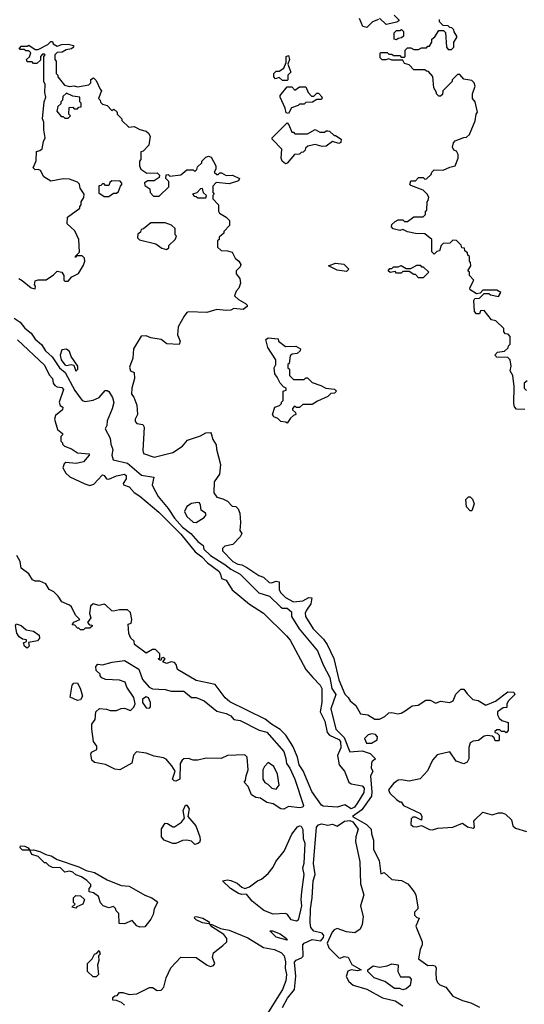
# Model space of a CAD drawing. Extents: x 1861455 to 2058065, y 200073 to 437907.
# Tile 375 of 574: x 1994586 to 1997811, y 315515 to 321810. Entities that reach past the tile are written whole.
import ezdxf

# ---------------------------------------------------------------- set-up
doc = ezdxf.new("R2010")
doc.units = 0

msp = doc.modelspace()

# ---------------------------------------------------------------- linework, layer by layer
at = {"layer": '0CON05XD'}
for points in [[(1996805, 321760), (1996780, 321765), (1996757, 321817)], [(1996878.3, 321811.7), (1996840, 321795), (1996805, 321760)], [(1996978.3, 321838.3), (1997008.3, 321808.3), (1997008.3, 321801.7), (1996997, 321793), (1996928.3, 321778.3), (1996885, 321820)], [(1997361.7, 321731.7), (1997360, 321745), (1997348.3, 321758.3), (1997335, 321760), (1997325, 321770), (1997291.7, 321771.7), (1997270, 321795), (1997268.3, 321811.7)], [(1997815, 319317.5), (1997760.7, 319320.7), (1997747.5, 319335), (1997743.3, 319355), (1997746.7, 319465), (1997737.5, 319535), (1997720, 319565), (1997727.5, 319595), (1997720, 319635), (1997705, 319650), (1997635, 319652.5), (1997622.5, 319665), (1997640, 319685), (1997685, 319690), (1997708.3, 319711.7), (1997710, 319725), (1997720, 319735), (1997720, 319785), (1997708.3, 319798.3), (1997691.7, 319801.7), (1997680, 319815), (1997680, 319835), (1997630, 319885), (1997601.7, 319891.7), (1997555, 319950), (1997531.7, 319948.3), (1997525, 319930), (1997505, 319930), (1997492.5, 319945), (1997487.5, 320015), (1997495, 320027.5), (1997525, 320030), (1997555, 320060), (1997585, 320060), (1997595, 320050), (1997645, 320040), (1997660, 320065), (1997635, 320080), (1997545, 320080), (1997528.3, 320061.7), (1997505, 320057.5), (1997465, 320082.5), (1997463.6, 320096.4), (1997487.5, 320145), (1997460, 320175), (1997460, 320195), (1997450, 320205), (1997470, 320235), (1997467, 320257), (1997460, 320265), (1997460, 320295), (1997450, 320305), (1997448.3, 320318.3), (1997431.7, 320331.7), (1997428.3, 320348.3), (1997411.7, 320351.7), (1997408.3, 320368.3), (1997378.3, 320398.3), (1997355, 320400), (1997335, 320380), (1997291.7, 320378.3), (1997280, 320365), (1997268.3, 320331.7), (1997251.7, 320328.3), (1997235, 320310), (1997220, 320325), (1997220, 320405), (1997175, 320440), (1997115, 320442.5), (1997065, 320452.5), (1997035, 320467.5), (1997015, 320462.5), (1996973.6, 320473.6), (1996962.5, 320485), (1996965, 320500), (1996985, 320520), (1997005, 320530), (1997035, 320530), (1997045, 320520), (1997065, 320520), (1997105, 320550), (1997165, 320550), (1997180, 320565), (1997180, 320585), (1997187.5, 320592.5), (1997190, 320645), (1997197, 320653), (1997200, 320675), (1997190, 320695), (1997165, 320720), (1997085, 320750), (1997080, 320755), (1997085, 320780), (1997115, 320780), (1997135, 320800), (1997165, 320800), (1997175, 320790), (1997187, 320793), (1997215, 320820), (1997220, 320835), (1997235, 320850), (1997291.7, 320848.3), (1997335, 320867.5), (1997370, 320875), (1997387.5, 320925), (1997387.5, 320947.5), (1997378.3, 320968.3), (1997360, 320975), (1997352.5, 320995), (1997358.3, 321021.7), (1997370, 321035), (1997425, 321057.5), (1997441.7, 321058.3), (1997460, 321075), (1997496.4, 321163.6), (1997502.5, 321205), (1997511.7, 321218.3), (1997497.5, 321285), (1997480, 321305), (1997480, 321335), (1997497.5, 321385), (1997490, 321405), (1997475, 321420), (1997425, 321430), (1997398.3, 321458.3), (1997385, 321460), (1997350, 321425), (1997350, 321415), (1997290, 321355), (1997288.3, 321331.7), (1997275, 321320), (1997265, 321320), (1997250, 321335), (1997250, 321345), (1997233, 321373), (1997227, 321447), (1997198.3, 321478.3), (1997185, 321480), (1997175, 321490), (1997105, 321490), (1997075, 321520), (1997045, 321530), (1997035, 321550), (1996965, 321550), (1996945, 321560), (1996925, 321552.5), (1996903, 321553), (1996890, 321565), (1996890, 321595), (1996895, 321600), (1996935, 321600), (1996945, 321590), (1996965, 321590), (1996975, 321580), (1997015, 321580), (1997025, 321570), (1997045, 321570), (1997050, 321575), (1997050, 321615), (1997065, 321630), (1997085, 321630), (1997105, 321620), (1997135, 321620), (1997155, 321630), (1997185, 321630), (1997195, 321640), (1997205, 321640), (1997220, 321665), (1997220, 321685), (1997239.3, 321700.7), (1997265, 321740), (1997295, 321740), (1997308.3, 321728.3), (1997313, 321633), (1997325, 321620), (1997345, 321620), (1997360, 321635), (1997360, 321665), (1997380, 321695), (1997380, 321705), (1997361.7, 321731.7)], [(1996995, 321680), (1996980, 321685), (1996980, 321725), (1996995, 321740), (1997015, 321740), (1997027, 321747), (1997040, 321735), (1997040, 321705), (1997027, 321693), (1997005, 321690), (1996995, 321680)], [(1994580, 321625), (1994588.3, 321631.7), (1994595, 321640), (1994635, 321640), (1994645, 321647.5), (1994685, 321620), (1994705, 321620), (1994765, 321650), (1994785, 321670), (1994795, 321670), (1994800, 321655), (1994825, 321640), (1994855, 321650), (1994895, 321652.5), (1994930, 321645), (1994930, 321635), (1994916.7, 321623.3), (1994883, 321617), (1994857, 321603), (1994825, 321600), (1994810, 321585), (1994810, 321555), (1994820, 321545), (1994820, 321465), (1994830, 321455), (1994830, 321445), (1994871.7, 321391.7), (1994905, 321382.5), (1994935, 321387.5), (1994955, 321380), (1995027, 321393), (1995040, 321405), (1995041.7, 321428.3), (1995058.3, 321438.3), (1995075, 321420), (1995100, 321365), (1995110, 321355), (1995090, 321305), (1995100, 321295), (1995101.7, 321281.7), (1995115, 321270), (1995145, 321260), (1995175, 321230), (1995188.3, 321238.3), (1995208.3, 321218.3), (1995210, 321205), (1995240, 321175), (1995240, 321165), (1995283, 321123), (1995317, 321127), (1995355, 321107.5), (1995395, 321097.5), (1995410, 321085), (1995420, 321065), (1995411.7, 321008.3), (1995375, 320970), (1995360, 320965), (1995360, 320915), (1995352.5, 320905), (1995352.5, 320875), (1995360, 320855), (1995398.3, 320828.3), (1995465, 320830), (1995480, 320815), (1995478.3, 320801.7), (1995445, 320780), (1995405, 320780), (1995383, 320767), (1995385, 320750), (1995418.3, 320728.3), (1995420, 320705), (1995441.7, 320681.7), (1995478.3, 320681.7), (1995538.3, 320741.7), (1995540, 320775), (1995520, 320795), (1995521.7, 320818.3), (1995535, 320820), (1995545, 320810), (1995615, 320817.5), (1995655, 320850), (1995695, 320850), (1995705, 320840), (1995718.3, 320851.7), (1995721.7, 320868.3), (1995750, 320895), (1995750, 320905), (1995775, 320930), (1995793, 320937), (1995810, 320930), (1995840, 320875), (1995840, 320855), (1995830, 320835), (1995845, 320820), (1995855, 320820), (1995865, 320830), (1995875, 320830), (1995905, 320812.5), (1995946.4, 320816.4), (1995990, 320795), (1995985, 320780), (1995925, 320760), (1995841.7, 320768.3), (1995820, 320745), (1995820, 320705), (1995830, 320695), (1995820, 320685), (1995820, 320665), (1995857, 320627), (1995857.5, 320585), (1995863.6, 320573.6), (1995905, 320547.5), (1995927.5, 320525), (1995927, 320493), (1995890, 320455), (1995890, 320445), (1995861.7, 320418.3), (1995860, 320405), (1995850, 320395), (1995850, 320355), (1995873, 320333), (1995915, 320332.5), (1995943, 320323), (1995962.5, 320285), (1995986.4, 320266.4), (1996000, 320245), (1995995, 320230), (1995970, 320205), (1995970, 320185), (1995992.5, 320155), (1995996.7, 320125), (1995987, 320093), (1995970, 320075), (1995960, 320045), (1995985, 320020), (1996030, 319995), (1996040, 319985), (1996040, 319975), (1996015, 319957.5), (1995955, 319962.5), (1995936.4, 319953.6), (1995905, 319950), (1995845, 319956), (1995781.7, 319938.3), (1995665, 319941.2), (1995655, 319936.7), (1995636.7, 319915), (1995600, 319845), (1995594, 319795), (1995612.5, 319755), (1995605, 319732.5), (1995526.7, 319736.7), (1995490, 319765), (1995425, 319776.7), (1995395, 319788.8), (1995363, 319787), (1995313.6, 319706.4), (1995310, 319645), (1995287.3, 319587.3), (1995293.3, 319565), (1995316.7, 319553.3), (1995320, 319515), (1995303.1, 319455), (1995300, 319415), (1995315.5, 319395.5), (1995335.6, 319345), (1995338.1, 319285), (1995323.3, 319255), (1995325, 319240), (1995335, 319228.2), (1995372.3, 319222.3), (1995380.8, 319205), (1995372.5, 319055), (1995377, 319037), (1995445, 319013.3), (1995565, 319042.1), (1995627.1, 319082.9), (1995658.8, 319121.2), (1995741.7, 319148.3), (1995775, 319167.5), (1995805, 319170), (1995810, 319165), (1995820, 319125), (1995841.7, 319091.7), (1995843.3, 319065), (1995870, 318965), (1995862.5, 318905), (1995830, 318855), (1995827.5, 318785), (1995845, 318757.5), (1995885, 318747.5), (1995915, 318732.5), (1995945, 318700), (1995967, 318697), (1995983, 318683), (1995992.5, 318655), (1995996.7, 318595), (1995992, 318545), (1996006.7, 318525), (1995995, 318502.5), (1995947.5, 318455), (1995896.4, 318443.6), (1995882, 318428), (1995882, 318415), (1995948.2, 318345), (1995981.1, 318328.9), (1996005, 318324.5), (1996037.5, 318307.5), (1996115, 318255.4), (1996143.3, 318245), (1996181.5, 318211.5), (1996195, 318210), (1996225, 318220.4), (1996245, 318215.8), (1996244.1, 318165), (1996255, 318144.5), (1996285, 318115.6), (1996335, 318088), (1996395, 318094.7), (1996435, 318116.7), (1996452.5, 318112.5), (1996447.8, 318075), (1996419.7, 318035), (1996410.9, 318015), (1996411.8, 317995), (1996462.5, 317915), (1996528.7, 317848.7), (1996550.4, 317815), (1996593.1, 317725), (1996625, 317590), (1996665, 317497.5), (1996686.4, 317476.4), (1996697.5, 317455), (1996733.3, 317425), (1996765, 317372.5), (1996810, 317365), (1996855, 317337.5), (1996885, 317337.5), (1996920, 317355), (1996945, 317377.5), (1996965, 317380), (1997003, 317373), (1997025, 317376.7), (1997049.5, 317390.5), (1997095, 317423.3), (1997131.7, 317428.3), (1997180.7, 317459.3), (1997209.3, 317459.3), (1997245, 317441.2), (1997275, 317454), (1997335.7, 317444.3), (1997356.7, 317455), (1997373, 317497), (1997405, 317530), (1997425, 317530), (1997445, 317500), (1997483, 317463), (1997517, 317457), (1997565, 317427.5), (1997627, 317453), (1997705, 317512.5), (1997745, 317510), (1997750, 317495), (1997710, 317455), (1997700, 317435), (1997698.3, 317411.7), (1997675, 317410), (1997640, 317385), (1997640, 317365), (1997650, 317345), (1997668.3, 317328.3), (1997707, 317317), (1997707.5, 317265), (1997695, 317250), (1997685, 317260), (1997665, 317260), (1997655, 317270), (1997635, 317270), (1997621.7, 317258.3), (1997621.7, 317251.7), (1997638.3, 317248.3), (1997650, 317235), (1997650, 317205), (1997645, 317200), (1997625, 317200), (1997618.3, 317218.3), (1997605, 317230), (1997575, 317232.5), (1997555, 317230), (1997517.7, 317202.3), (1997485, 317197.5), (1997465, 317187.5), (1997455.7, 317155.7), (1997456.7, 317085), (1997445, 317062.5), (1997425, 317052.5), (1997375, 317070), (1997335, 317130), (1997255, 317110), (1997223.8, 317075), (1997193, 317007), (1997145, 316957.5), (1997075, 316941.2), (1997025, 316950.8), (1997005, 316947.5), (1996975, 316926), (1996943.4, 316886.6), (1996951.4, 316865)], [(1994580, 320155), (1994603, 320143), (1994660, 320095), (1994685, 320090), (1994687.5, 320105), (1994680, 320115), (1994685, 320140), (1994705, 320147.5), (1994755, 320146.2), (1994802.5, 320177.5), (1994825, 320202.5), (1994856.4, 320196.4), (1994867.5, 320175), (1994867.5, 320145), (1994875, 320137.5), (1994895, 320137.5), (1994920, 320165), (1994963, 320187), (1994995, 320240), (1995002.5, 320265), (1995000, 320285), (1994985, 320300), (1994950, 320300), (1994945, 320290), (1994940, 320295), (1994967.5, 320322.5), (1994963.3, 320405), (1994938.8, 320458.8), (1994890, 320505), (1994892.5, 320547.5), (1994970, 320605), (1994970, 320615), (1994980, 320625), (1994980, 320645), (1994997, 320673), (1994997.5, 320695), (1994973, 320733), (1994968.3, 320758.3), (1994955, 320770), (1994905, 320790), (1994865, 320792.5), (1994785, 320777.5), (1994740, 320805), (1994720, 320845), (1994705, 320852.5), (1994685, 320850), (1994673, 320863), (1994691.7, 320908.3), (1994693, 320967), (1994715, 320972.5), (1994730, 320985), (1994738.3, 321031.7), (1994750, 321055), (1994740, 321105), (1994740, 321155), (1994732.5, 321175), (1994742.5, 321285), (1994752.5, 321315), (1994747.5, 321345), (1994750, 321395), (1994740, 321415), (1994740, 321575), (1994750, 321585), (1994745, 321590), (1994731.7, 321588.3), (1994720, 321575), (1994718.3, 321551.7), (1994695, 321530), (1994675, 321530), (1994665, 321540), (1994635, 321540), (1994630, 321555), (1994648.3, 321571.7), (1994658.3, 321598.3), (1994645, 321610), (1994625, 321610), (1994615, 321620), (1994585, 321620)], [(1996295, 321420), (1996265, 321420), (1996245, 321440), (1996221.7, 321431.7), (1996210, 321445), (1996210, 321465), (1996225, 321480), (1996245, 321480), (1996275, 321500), (1996290, 321535), (1996290, 321575), (1996305, 321580), (1996310, 321555), (1996300, 321525), (1996320, 321475), (1996300, 321455), (1996300, 321425), (1996295, 321420)], [(1994895, 321180), (1994910, 321195), (1994900, 321205), (1994901.7, 321248.3), (1994925, 321250), (1994935, 321240), (1994955, 321240), (1994965, 321250), (1994978.3, 321251.7), (1994980, 321275), (1994970, 321285), (1994970, 321315), (1994925, 321320), (1994885, 321340), (1994861.7, 321318.3), (1994860, 321295), (1994850, 321285), (1994848.3, 321271.7), (1994830, 321255), (1994822.5, 321225), (1994851.7, 321191.7), (1994865, 321190), (1994875, 321180), (1994895, 321180)], [(1996305, 321210), (1996290, 321215), (1996282.5, 321245), (1996250, 321315), (1996250, 321325), (1996295, 321380), (1996325, 321380), (1996345, 321360), (1996375, 321380), (1996415, 321380), (1996430, 321345), (1996451.7, 321321.7), (1996465, 321320), (1996485, 321340), (1996495, 321340), (1996520, 321315), (1996515, 321300), (1996485, 321300), (1996457, 321283), (1996415, 321280), (1996405, 321270), (1996375, 321270), (1996365, 321260), (1996323, 321247), (1996305, 321210)], [(1996285, 320887.5), (1996262.5, 320905), (1996256.7, 320925), (1996261.7, 320981.7), (1996200, 321045), (1996200, 321055), (1996295, 321150), (1996307, 321137), (1996325, 321090), (1996335, 321090), (1996345, 321080), (1996425, 321080), (1996475, 321107.5), (1996505, 321090), (1996535, 321090), (1996545, 321100), (1996555, 321100), (1996567, 321097), (1996595, 321070), (1996605, 321070), (1996640, 321045), (1996637.5, 321025), (1996625, 321017.5), (1996585, 321030), (1996545, 321000), (1996518.3, 320998.3), (1996475, 321012.5), (1996428.3, 321001.7), (1996411.7, 320988.3), (1996410, 320975), (1996398.3, 320961.7), (1996385, 320960), (1996375, 320950), (1996341.7, 320948.3), (1996295, 320892.5), (1996285, 320887.5)], [(1995155, 320680), (1995185, 320700), (1995205, 320700), (1995218.3, 320711.7), (1995230, 320745), (1995240, 320755), (1995240, 320765), (1995228.3, 320778.3), (1995175, 320780), (1995161.7, 320768.3), (1995155, 320750), (1995135, 320750), (1995125, 320760), (1995115, 320760), (1995105, 320750), (1995091.7, 320748.3), (1995091.7, 320701.7), (1995125, 320680), (1995155, 320680)], [(1995775, 320670), (1995780, 320685), (1995761.7, 320701.7), (1995755, 320730), (1995741.7, 320728.3), (1995718.3, 320701.7), (1995690, 320695), (1995701.7, 320681.7), (1995715, 320680), (1995725, 320670), (1995775, 320670)], [(1995525, 320340), (1995538.3, 320351.7), (1995540, 320365), (1995580, 320405), (1995587.5, 320425), (1995580, 320435), (1995580, 320475), (1995557, 320497), (1995515, 320510), (1995425, 320510), (1995378.3, 320471.7), (1995361.7, 320468.3), (1995358.3, 320451.7), (1995341.7, 320438.3), (1995340, 320415), (1995351.7, 320401.7), (1995457, 320377), (1995495, 320350), (1995525, 320340)], [(1996675, 320200), (1996615, 320207.5), (1996560, 320235), (1996605, 320252.5), (1996657, 320247), (1996690, 320215), (1996675, 320200)], [(1997165, 320160), (1997135, 320160), (1997115, 320180), (1997105, 320180), (1997075, 320200), (1997035, 320200), (1997025, 320190), (1996995, 320190), (1996985, 320200), (1996953, 320193), (1996940, 320205), (1996951.7, 320218.3), (1996965, 320220), (1996975, 320230), (1997005, 320230), (1997025, 320237.5), (1997055, 320220), (1997085, 320220), (1997125, 320240), (1997145, 320240), (1997155, 320230), (1997165, 320230), (1997200, 320195), (1997165, 320160)], [(1994551.9, 319901.9), (1994589.2, 319875), (1994618, 319838), (1994658.5, 319805), (1994685, 319767.7), (1994725, 319733.2), (1994751.9, 319691.9), (1994794.5, 319655), (1994839.7, 319585), (1994877.5, 319555), (1994939.4, 319439.4), (1994986, 319375), (1995005, 319369.5), (1995055, 319377.5), (1995094.2, 319395), (1995131.7, 319438.3), (1995145, 319440), (1995155, 319433.3), (1995180, 319395), (1995186.8, 319363.2), (1995178, 319322), (1995145.6, 319245), (1995142.7, 319215), (1995132.7, 319195), (1995164.3, 319135), (1995168.9, 319095), (1995182, 319062), (1995176, 319025), (1995184.3, 318995), (1995276.2, 318975), (1995365, 318898.5), (1995442.5, 318885), (1995432, 318835), (1995436.2, 318825), (1995471.1, 318761.1), (1995534.5, 318685), (1995575, 318623.5), (1995626.9, 318565), (1995680, 318525), (1995723.7, 318473.7), (1995758.5, 318448.5), (1995763.3, 318425), (1995805, 318383.3), (1995897.1, 318327.1), (1995936.2, 318296.2), (1995995.6, 318265), (1996115, 318145.6), (1996182, 318125), (1996255, 318054.2), (1996265, 318047.5), (1996295, 318046.7), (1996323.8, 318025), (1996324, 317995), (1996372.9, 317915), (1996490, 317775), (1996525.5, 317685), (1996567.3, 317605), (1996581, 317535), (1996606.8, 317495), (1996574, 317405), (1996605.9, 317275), (1996660.2, 317220.2), (1996695, 317130), (1996775, 317134.6), (1996825, 317118.8), (1996860, 317085), (1996837.5, 317065), (1996833.6, 317053.6), (1996833.3, 317025), (1996843.3, 317005), (1996827.3, 316972.7), (1996837.6, 316872.4), (1996834.8, 316845.2), (1996772.5, 316757.5), (1996713.3, 316715), (1996802.1, 316665), (1996832.9, 316635), (1996834.5, 316605), (1996847.8, 316565), (1996847.8, 316505), (1996884.4, 316435), (1996895, 316350), (1996915, 316357.5), (1996965, 316313.1), (1997026.2, 316306.2), (1997067.5, 316285), (1997107.5, 316235), (1997117.5, 316215), (1997130, 316135), (1997130, 316125), (1997110, 316105), (1997110, 316085), (1997125, 316070), (1997140, 316065), (1997117.5, 316015), (1997158.8, 315915), (1997158.8, 315895), (1997144.4, 315865.6), (1997134.4, 315805), (1997195, 315763.8), (1997225, 315766.2), (1997240.9, 315760.9), (1997247.8, 315745), (1997245, 315716.7), (1997247.1, 315675), (1997255.3, 315655), (1997270.5, 315640.5), (1997309.2, 315625), (1997355, 315566), (1997415, 315540), (1997470, 315525), (1997525, 315497.5)], [(1996295, 319230), (1996287.5, 319237.5), (1996255, 319240), (1996235, 319260), (1996210.7, 319270.7), (1996202.5, 319285), (1996217, 319333), (1996247, 319343), (1996260, 319355), (1996260, 319365), (1996270, 319375), (1996270, 319435), (1996288.3, 319441.7), (1996290, 319455), (1996271.7, 319461.7), (1996250, 319485), (1996232.5, 319525), (1996216.7, 319545), (1996212.5, 319585), (1996222.5, 319605), (1996222.5, 319635), (1996173, 319713), (1996160, 319765), (1996173.6, 319776.4), (1996238.3, 319768.3), (1996240, 319755), (1996285, 319720), (1996351.7, 319721.7), (1996380, 319705), (1996378.3, 319691.7), (1996360, 319675), (1996328.3, 319671.7), (1996315, 319660), (1996307.5, 319612.5), (1996300, 319605), (1996300, 319585), (1996310, 319575), (1996310, 319535), (1996335, 319510), (1996405, 319510), (1996415, 319520), (1996425, 319520), (1996455, 319490), (1996511.7, 319471.7), (1996543, 319453), (1996597, 319447), (1996610, 319435), (1996598.3, 319421.7), (1996575, 319420), (1996555, 319400), (1996488.3, 319371.7), (1996455, 319350), (1996395, 319350), (1996375, 319330), (1996355, 319330), (1996341.7, 319338.3), (1996330, 319325), (1996330, 319315), (1996348.3, 319298.3), (1996350, 319285), (1996335, 319280), (1996317, 319263), (1996295, 319230)], [(1994572.2, 319762.2), (1994745, 319600), (1994775, 319540), (1994795, 319516.7), (1994800.5, 319485), (1994811.1, 319471.1), (1994825, 319462.1), (1994855, 319458.1), (1994866.2, 319446.2), (1994839.4, 319365), (1994844.2, 319344.2), (1994861.7, 319331.7), (1994860, 319315), (1994815, 319280), (1994808.6, 319255), (1994828.8, 319188.8), (1994860, 319165), (1994860, 319155), (1994850, 319145), (1994850, 319115), (1994860, 319105), (1994860, 319095), (1994873, 319083), (1994917, 319067), (1994955, 319040), (1995030, 319035), (1995030, 319025), (1994995, 318983.5), (1994946.6, 318973.4), (1994880.7, 318979.3), (1994870.7, 318969.3), (1994862.2, 318945), (1994880.6, 318910.6), (1994907.3, 318887.3), (1995001.9, 318841.9), (1995035, 318832.5), (1995059.1, 318840.9), (1995115, 318899.4), (1995125.7, 318895), (1995140, 318875), (1995155, 318871.4), (1995205, 318893.5), (1995256.7, 318905), (1995266.2, 318895), (1995265.6, 318875), (1995246.7, 318845), (1995250, 318835), (1995285, 318824), (1995317, 318787), (1995355, 318764), (1995475, 318661.4), (1995615, 318520.4), (1995708.3, 318408.3), (1995750.8, 318375), (1995786.6, 318336.6), (1995858.1, 318285), (1995870, 318265), (1995876.4, 318236.4), (1995905, 318226), (1995943.9, 318163.9), (1996054, 318074), (1996145.3, 318015.3), (1996290.6, 317870.6), (1996315, 317842), (1996414.6, 317654.6), (1996458.6, 317605), (1996507.1, 317555), (1996518.1, 317535), (1996517.5, 317445), (1996506.1, 317385), (1996536.6, 317325), (1996551.9, 317251.9), (1996566.4, 317235), (1996625, 317208.8), (1996636.7, 317195), (1996639.2, 317155), (1996617.3, 317105), (1996627.1, 317045), (1996662.2, 317005), (1996688.6, 316935), (1996705.4, 316925.4), (1996775, 316912.5), (1996787.1, 316897.1), (1996785, 316869.2), (1996745, 316802.7), (1996725, 316774.7), (1996705, 316764.3)], [(1994945, 319562.5), (1994957.5, 319575), (1994957.5, 319595), (1994916, 319656), (1994905, 319687.5), (1994885, 319703.3), (1994855, 319700), (1994844.8, 319665.2), (1994850.9, 319635), (1994875, 319602.8), (1994885, 319598.9), (1994915.9, 319605.9), (1994931.2, 319601.2), (1994945, 319562.5)], [(1997828.3, 319501.7), (1997810, 319485), (1997810, 319455), (1997825, 319440)], [(1997475, 318670), (1997465, 318670), (1997442.5, 318695), (1997438.3, 318741.7), (1997455, 318760), (1997465, 318760), (1997480, 318745), (1997490, 318715), (1997475, 318670)], [(1995715, 318594.2), (1995765, 318627.5), (1995777.1, 318645), (1995774, 318655), (1995746.2, 318675), (1995742.5, 318705), (1995735, 318720), (1995725, 318722.5), (1995685, 318716.7), (1995655, 318697.9), (1995638.4, 318665), (1995655, 318633.8), (1995695, 318597.5), (1995715, 318594.2)], [(1996705, 316764.3), (1996665, 316790.4), (1996615, 316775.8), (1996525, 316781.4), (1996515, 316788), (1996454.2, 316875), (1996397.3, 317007.3), (1996371.9, 317045), (1996361.7, 317095), (1996331.6, 317165), (1996286.4, 317236.4), (1996251.2, 317271.2), (1996195, 317305.3), (1996155, 317338), (1995929.3, 317449.3), (1995898.8, 317475), (1995835, 317558.8), (1995713.1, 317585), (1995594.3, 317655), (1995586.5, 317686.5), (1995575, 317699.2), (1995555, 317704.4), (1995525, 317694.3), (1995500, 317705), (1995515.8, 317724.2), (1995502.5, 317732.5), (1995491.7, 317728.3), (1995487.5, 317712.5), (1995475, 317720), (1995473.3, 317725), (1995482.5, 317727.5), (1995481.4, 317755), (1995455, 317782.5), (1995435, 317783.8), (1995395, 317760), (1995320, 317815), (1995317, 317837), (1995296.7, 317856.7), (1995283.3, 317885), (1995280, 317945), (1995298.3, 317951.7), (1995303.3, 317975), (1995295, 318020), (1995275, 318037.5), (1995225, 318036.7), (1995185, 318027.5), (1995175, 318030), (1995135, 318069.2), (1995125, 318072.5), (1995095, 318064), (1995055, 318076.2), (1995039.2, 318060.8), (1995032.5, 318012.5), (1995040, 317985), (1995020, 317955), (1995031.7, 317941.7), (1995048.3, 317938.3), (1995048.3, 317931.7), (1995035, 317920), (1995005, 317920), (1994995, 317910), (1994975, 317910), (1994965, 317920), (1994955, 317920), (1994938.3, 317938.3), (1994921.7, 317941.7), (1994931.7, 317958.3), (1994970, 317975), (1994943, 318003), (1994916.4, 318056.4), (1994905, 318067.5), (1994855, 318087.5), (1994832.5, 318125), (1994805, 318152.5), (1994775, 318167.5), (1994753, 318203), (1994715, 318220), (1994685, 318220), (1994667.7, 318227.7), (1994645, 318266.7), (1994595, 318303.8), (1994588.5, 318345), (1994568, 318385)], [(1994635, 317792.5), (1994617.5, 317805), (1994610, 317825), (1994630, 317835), (1994630, 317845), (1994605, 317850), (1994583.3, 317863.3), (1994568.3, 317888.3), (1994560, 317935), (1994563, 317947), (1994595, 317936.2), (1994628.3, 317908.3), (1994675, 317901.2), (1994710, 317875), (1994711.9, 317855), (1994700.3, 317839.7), (1994642.5, 317827.5), (1994646.4, 317803.6), (1994635, 317792.5)], [(1996275, 316762.2), (1996255, 316765.6), (1996205.8, 316795.8), (1996165.8, 316805.8), (1996125, 316833.3), (1996095, 316836.7), (1996067.5, 316855), (1996047, 316907), (1996020, 316935), (1996030, 316945), (1996032.5, 316975), (1996046.7, 317015), (1996040, 317095), (1996025, 317110.8), (1995915, 317106.2), (1995873, 317087), (1995778.3, 317088.3), (1995725, 317076.7), (1995695, 317076.7), (1995665, 317086.2), (1995635, 317083.3), (1995623.6, 317076.4), (1995612.5, 317055), (1995610, 316955), (1995585, 316942.5), (1995573.9, 316943.9), (1995562.5, 316955), (1995580, 317005), (1995559.3, 317039.3), (1995521.7, 317081.7), (1995505, 317091.2), (1995445, 317101.2), (1995395, 317120), (1995331.7, 317128.3), (1995313, 317107), (1995303, 317057), (1995226.1, 317013.9), (1995195, 317018.8), (1995135, 317047.5), (1995065, 317060), (1995046.4, 317076.4), (1995040, 317115), (1995045, 317127.5), (1995080, 317145), (1995080, 317165), (1995057.5, 317195), (1995046.7, 317275), (1995047.5, 317305), (1995067.5, 317335), (1995072.5, 317385), (1995097, 317407), (1995141.7, 317401.7), (1995165, 317392.5), (1995205, 317392.5), (1995233.8, 317406.2), (1995255, 317407.5), (1995295, 317392.5), (1995316.1, 317413.9), (1995323.3, 317435), (1995316.2, 317476.2), (1995271.7, 317541.7), (1995260, 317575), (1995225, 317587.5), (1995135, 317592.5), (1995111.7, 317601.7), (1995100, 317615), (1995100, 317625), (1995075, 317650), (1995072, 317675), (1995085, 317688.8), (1995115, 317686), (1995177.5, 317702.5), (1995255, 317712.1), (1995347.7, 317657.7), (1995372, 317592), (1995413, 317543), (1995435, 317532.5), (1995515, 317526.7), (1995555, 317517.5), (1995635, 317516.2), (1995685, 317476.7), (1995715, 317476), (1995765, 317455.5), (1995845, 317390), (1995905, 317373.3), (1995935, 317358.8), (1995955.7, 317335.7), (1995995, 317330), (1996117.4, 317267.4), (1996165, 317254), (1996275, 317130.8), (1996286.8, 317086.8), (1996291.1, 317055), (1996313.5, 317025), (1996345.3, 316955), (1996400.7, 316785), (1996395, 316774.7), (1996375, 316770.4), (1996305, 316780.4), (1996275, 316762.2)], [(1994955, 317457.5), (1994908.3, 317478.3), (1994922.5, 317555), (1994933, 317567), (1994955, 317570), (1994975, 317530), (1994986.7, 317485), (1994975, 317462.5), (1994955, 317457.5)], [(1995415, 317407.5), (1995423, 317417), (1995422.5, 317445), (1995410, 317475), (1995395, 317480), (1995370, 317465), (1995370, 317445), (1995395, 317410), (1995415, 317407.5)], [(1996835, 317184.3), (1996870, 317205), (1996872, 317225), (1996859.5, 317239.5), (1996836.4, 317243.6), (1996812.5, 317237.5), (1996790, 317215), (1996802.5, 317185), (1996835, 317184.3)], [(1996225, 316890), (1996243.6, 316916.4), (1996233.3, 316986.7), (1996211.2, 317035), (1996175, 317060), (1996150, 317035), (1996140, 317015), (1996140, 316955), (1996153.6, 316933.6), (1996173, 316923), (1996197, 316897), (1996225, 316890)], [(1996951.4, 316865), (1996995, 316823.3), (1997015, 316810), (1997025, 316810), (1997040, 316785), (1997147.5, 316735), (1997156.4, 316716.4), (1997155, 316692.5), (1997115, 316711.2), (1997099.5, 316710.5), (1997088.6, 316701.4), (1997085.8, 316665), (1997101.2, 316651.2), (1997125, 316649.2), (1997155, 316657.5), (1997205, 316633.3), (1997225, 316630), (1997258.3, 316641.7), (1997355, 316647.5), (1997415, 316672.5), (1997448.8, 316648.8), (1997485, 316640), (1997493, 316647), (1997489.2, 316685), (1997494, 316695), (1997545, 316742.5), (1997605, 316725.4), (1997645, 316738.5), (1997669.3, 316739.3), (1997689.8, 316729.8), (1997728.8, 316695), (1997737.5, 316655), (1997755, 316640), (1997825, 316620)], [(1995705, 316537.5), (1995685, 316557.5), (1995655, 316563.3), (1995627, 316563), (1995585, 316543.3), (1995565, 316543.3), (1995510, 316565), (1995492.5, 316585), (1995493.2, 316636.8), (1995515, 316672.5), (1995531.7, 316671.7), (1995565, 316650), (1995575, 316650), (1995620, 316680), (1995640, 316705), (1995631.2, 316755), (1995645, 316787.5), (1995655, 316787.5), (1995670, 316765), (1995660, 316715), (1995712.5, 316655), (1995737.5, 316585), (1995740, 316565), (1995735, 316550), (1995725, 316542.5), (1995705, 316537.5)], [(1996264.8, 315495.2), (1996297.6, 315555), (1996341.4, 315608.6), (1996351.3, 315695), (1996343.1, 315785), (1996352, 315798), (1996387.2, 315812.8), (1996397, 315823), (1996396.7, 315895), (1996405, 315905.8), (1996455, 315930), (1996510, 315920), (1996528.3, 315941.7), (1996529.2, 315955), (1996519.8, 315969.8), (1996465, 315982.2), (1996446.7, 316005), (1996441.9, 316035), (1996445.2, 316124.8), (1996456.3, 316195), (1996461.2, 316305), (1996475.3, 316345), (1996463.5, 316415), (1996483.2, 316646.8), (1996495, 316662.7), (1996515, 316669.1), (1996555, 316660.3), (1996585, 316667), (1996615, 316653.3), (1996661.9, 316685), (1996695, 316690.7), (1996715, 316681.4), (1996749.6, 316635), (1996734.5, 316585), (1996733.2, 316556.8), (1996760.6, 316425), (1996764.2, 316285), (1996785.8, 316215), (1996764.3, 316145), (1996780.5, 316075), (1996775.4, 316025), (1996761.5, 315995), (1996727.6, 315972.4), (1996675, 315979.2), (1996615, 316000), (1996595, 315990.9), (1996583.5, 315976.5), (1996551.1, 315905), (1996561.9, 315875), (1996625, 315812), (1996635, 315810), (1996658.8, 315821.2), (1996685, 315815.8), (1996708.8, 315768.8), (1996767.5, 315735), (1996745, 315728.8), (1996705, 315736.4), (1996682.7, 315727.3), (1996672.9, 315692.9), (1996689.8, 315659.8), (1996718.1, 315638.1), (1996805, 315610.8), (1996905.7, 315555.7), (1996985, 315537.5), (1997034.6, 315504.6)], [(1996355, 316045.6), (1996320.6, 316055), (1996298.1, 316088.1), (1996285.4, 316095.4), (1996205, 316092.3), (1996145.4, 316115), (1996071.2, 316175), (1996035, 316218.8), (1996005, 316216), (1995985, 316222.9), (1995934.3, 316255), (1995882.5, 316305), (1995915, 316310.8), (1995935, 316306.7), (1995975, 316290), (1996005, 316263.3), (1996025, 316256), (1996055, 316266.1), (1996105, 316303.9), (1996131.1, 316315), (1996175, 316351.1), (1996205, 316391.9), (1996223.1, 316426.9), (1996277.1, 316495), (1996326.4, 316603.6), (1996360.5, 316649.5), (1996375, 316656), (1996385, 316653.3), (1996395, 316632.5), (1996398.2, 316575), (1996407.4, 316545), (1996401.2, 316415), (1996394, 316386), (1996401.8, 316345), (1996386.2, 316233.8), (1996382.3, 316185), (1996387.3, 316145), (1996365, 316052.9), (1996355, 316045.6)], [(1995355, 316007.5), (1995335, 316017.5), (1995305, 316050), (1995255, 316030), (1995221.7, 316031.7), (1995220, 316095), (1995201.7, 316111.7), (1995198.3, 316128.3), (1995185, 316140), (1995155, 316132.5), (1995120, 316145), (1995103, 316163), (1995090, 316205), (1995057, 316227), (1995030, 316235), (1995030, 316255), (1995041.7, 316268.3), (1995041.7, 316281.7), (1995016.1, 316306.1), (1994980.7, 316330.7), (1994945, 316342.5), (1994925, 316360), (1994905, 316366.7), (1994875, 316360), (1994847, 316387), (1994795, 316390), (1994775, 316400), (1994755, 316420), (1994745, 316420), (1994705, 316460), (1994663.6, 316473.6), (1994650, 316500), (1994605, 316500), (1994590, 316515), (1994591.7, 316528.3), (1994620, 316525), (1994640, 316515), (1994650, 316500), (1994675, 316502.5), (1994715, 316492.5), (1994753, 316473), (1994787.5, 316465), (1994825, 316440), (1994965, 316394), (1995011.4, 316371.4), (1995065, 316358.5), (1995145, 316310.6), (1995235.5, 316275.5), (1995285, 316270.4), (1995385, 316213.1), (1995431.2, 316195), (1995461.2, 316175), (1995466.2, 316165), (1995446, 316125), (1995438.8, 316088.8), (1995425, 316060), (1995385, 316010), (1995355, 316007.5)], [(1994945, 316130), (1994920, 316135), (1994940, 316155), (1994930, 316165), (1994930, 316195), (1994945, 316210), (1994975, 316207.5), (1995000, 316185), (1994997, 316173), (1994990, 316155), (1994951.7, 316138.3), (1994945, 316130)], [(1995795, 316030), (1995755, 316035.8), (1995715, 316056), (1995704.2, 316065), (1995706.2, 316073.8), (1995715, 316076.5), (1995755.8, 316065), (1995792, 316045), (1995800, 316035), (1995795, 316030)], [(1995255, 315510), (1995237, 315527), (1995205, 315540), (1995181.7, 315541.7), (1995181.7, 315558.3), (1995195, 315570), (1995208.3, 315571.7), (1995225, 315590), (1995245, 315590), (1995285, 315577.5), (1995335, 315582.5), (1995415, 315622.5), (1995435, 315622.5), (1995465, 315602.5), (1995490, 315605), (1995507.5, 315625), (1995521.2, 315685), (1995552.4, 315747.6), (1995615, 315816), (1995715, 315814.2), (1995785, 315764.4), (1995805, 315756.9), (1995825, 315763.1), (1995832.9, 315775), (1995818, 315815), (1995823.8, 315845), (1995885, 315890), (1995909.2, 315915), (1995910.8, 315935), (1995891.2, 315961.2), (1995815, 316010), (1995801.7, 316028.3), (1995813.8, 316026.2), (1995870, 316000), (1995925, 315988.2), (1996045, 315940.8), (1996145, 315878.9), (1996215, 315866.1), (1996258.5, 315845), (1996276, 315825), (1996285.7, 315785.7), (1996282.5, 315745), (1996291.1, 315705), (1996287.5, 315665), (1996265, 315609.4), (1996165, 315449.2)], [(1996295, 315924.3), (1996224.2, 315945), (1996183.8, 315985), (1996202.5, 315985), (1996250, 315965), (1996291.2, 315935), (1996295, 315924.3)], [(1995075, 315690), (1995055, 315690), (1995020, 315725), (1995020, 315775), (1995050, 315805), (1995063.6, 315836.4), (1995078.3, 315841.7), (1995095, 315860), (1995100, 315835), (1995090, 315825), (1995092.5, 315795), (1995082.5, 315765), (1995090, 315705), (1995075, 315690)], [(1997035, 315607.5), (1997015, 315616.2), (1996981.2, 315615), (1996920, 315660), (1996851.2, 315685), (1996811.2, 315725), (1996810, 315735), (1996845, 315761.2), (1996885, 315752.5), (1996935, 315760), (1996965, 315774), (1997005, 315766.7), (1997003.3, 315725), (1997020.7, 315690.7), (1997075, 315690), (1997087.5, 315675), (1997082.5, 315635), (1997055, 315613.3), (1997035, 315607.5)]]:
    msp.add_lwpolyline(points, dxfattribs=at)

doc.saveas('drawing.dxf')
